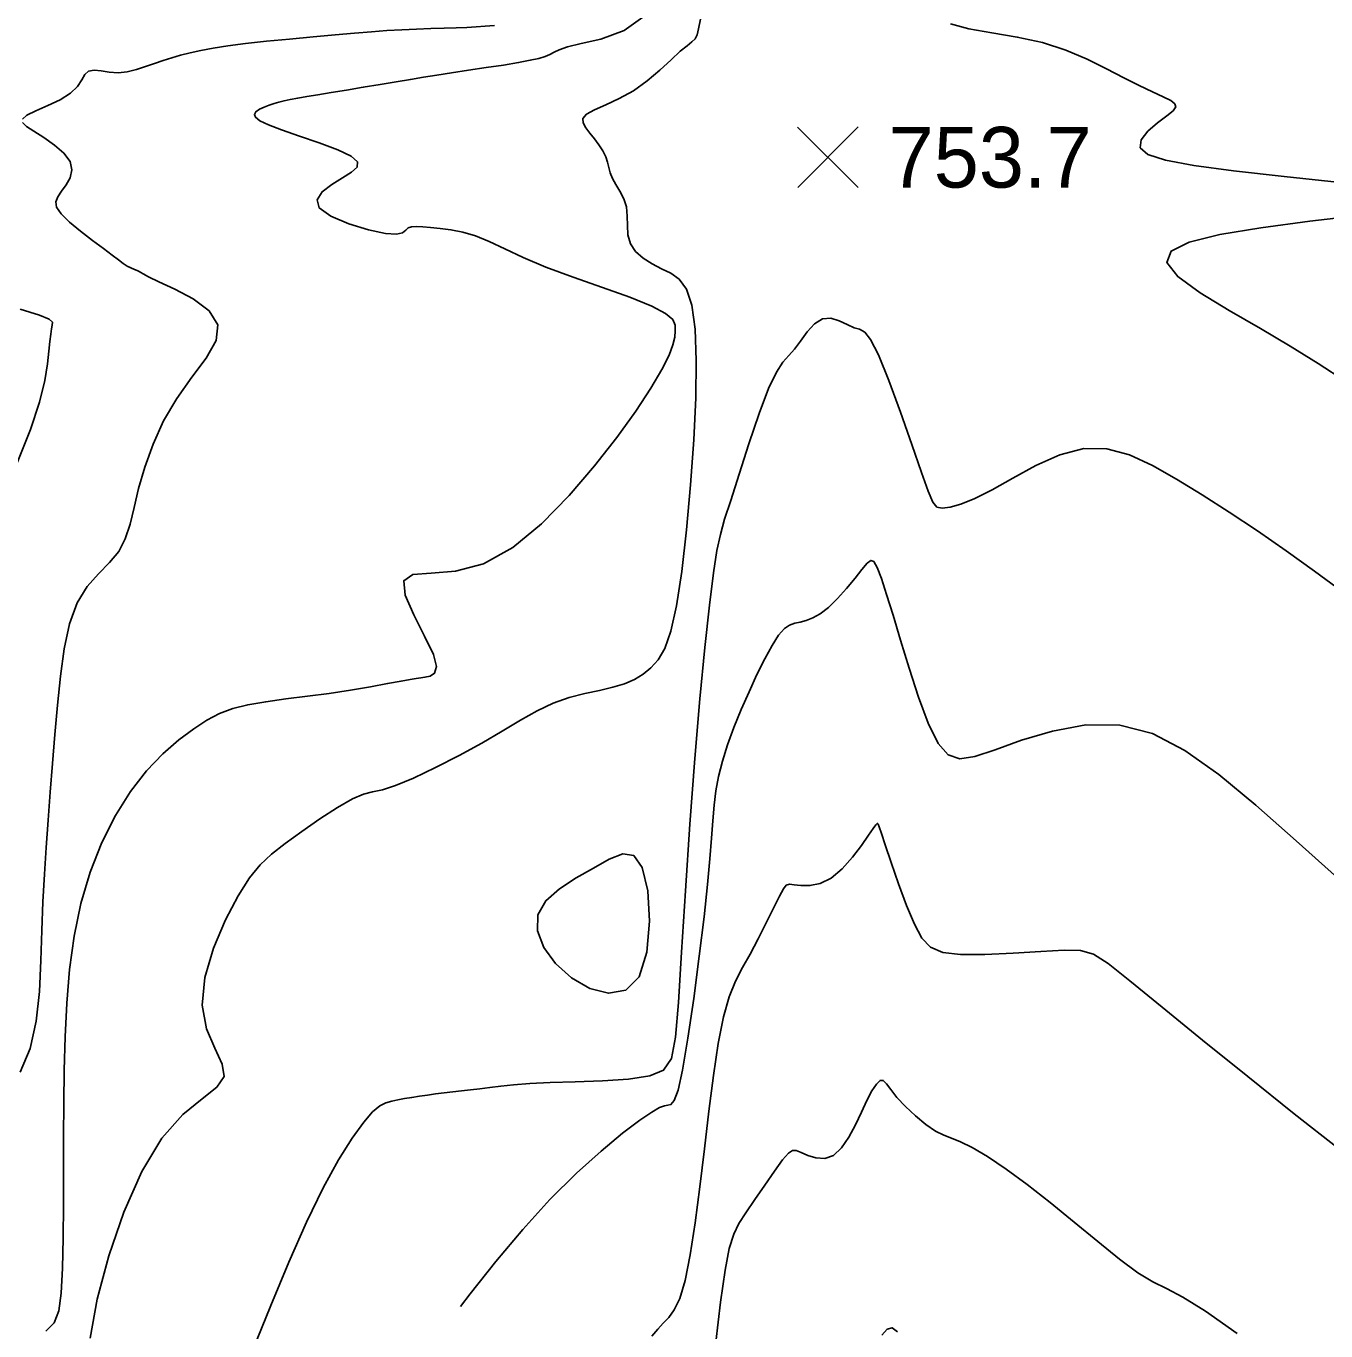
# Model space of a CAD drawing. Extents: x 2566142 to 2571431, y 418755 to 421584.
# Drawn here: x 2567447 to 2567768.3, y 420710 to 421032.5 of the extents above; entities that cross this region are included whole.
import ezdxf

# ---------------------------------------------------------------- set-up
doc = ezdxf.new("R2010")
doc.units = 0
for name, color, linetype in [('Contour_ADS_Major', 7, 'Continuous'), ('Contour_ADS_Minor', 7, 'Continuous'), ('Contour_ADS_Spot_Elevation', 7, 'Continuous')]:
    doc.layers.add(name, color=color, linetype=linetype)

# ---------------------------------------------------------------- blocks, each defined once
blk = doc.blocks.new('S750')
at = {"layer": 'Contour_ADS_Spot_Elevation'}
for p, q in [((-0.5, 0.498), (0.5, -0.498)), ((-0.498, -0.5), (0.498, 0.5))]:
    blk.add_line(p, q, dxfattribs=at)

msp = doc.modelspace()

# ---------------------------------------------------------------- linework, layer by layer
at = {"layer": 'Contour_ADS_Major'}
for points in [[(2567444.74, 420924.52), (2567448.08, 420932.82), (2567450.3, 420939.59), (2567451.59, 420944.92), (2567452.26, 420949.04), (2567452.6, 420952.18), (2567452.85, 420954.57), (2567453.08, 420956.35), (2567453.27, 420957.65), (2567453.45, 420958.59), (2567453.48, 420959.31), (2567452.69, 420960.04), (2567450.29, 420961.03), (2567445.48, 420962.52)], [(2567554.39, 420716.01), (2567556.74, 420719.11), (2567563.09, 420727.13), (2567569.74, 420735.05), (2567576.46, 420742.44), (2567583.02, 420748.94), (2567589.11, 420754.42), (2567594.44, 420758.81), (2567598.68, 420762.02), (2567601.64, 420764.06), (2567603.56, 420765.15), (2567604.77, 420765.61), (2567605.61, 420765.73), (2567606.39, 420765.91), (2567607.21, 420766.88), (2567608.15, 420769.45), (2567609.27, 420774.45), (2567610.6, 420782.34), (2567612.04, 420792.15), (2567613.41, 420802.58), (2567614.58, 420812.3), (2567615.43, 420820.29), (2567616.01, 420826.66), (2567616.41, 420831.79), (2567616.73, 420836.09), (2567617.07, 420839.9), (2567617.52, 420843.49), (2567618.16, 420847.04), (2567619.1, 420850.77), (2567620.39, 420854.83), (2567621.98, 420859.14), (2567623.78, 420863.57), (2567625.7, 420867.98), (2567627.65, 420872.23), (2567629.57, 420876.11), (2567631.38, 420879.43), (2567633.02, 420881.95), (2567634.44, 420883.57), (2567635.73, 420884.46), (2567636.99, 420884.91), (2567638.31, 420885.2), (2567639.79, 420885.57), (2567641.45, 420886.2), (2567643.3, 420887.23), (2567645.35, 420888.8), (2567647.57, 420890.98), (2567649.82, 420893.51), (2567651.9, 420896.04), (2567653.62, 420898.22), (2567654.88, 420899.75), (2567655.78, 420900.44), (2567656.55, 420900.13), (2567657.37, 420898.67), (2567658.41, 420895.94), (2567659.72, 420891.98), (2567661.29, 420886.89), (2567663.14, 420880.75), (2567665.25, 420873.76), (2567667.57, 420866.63), (2567669.99, 420860.18), (2567672.46, 420855.21), (2567674.96, 420852.36), (2567677.85, 420851.41), (2567681.56, 420851.97), (2567686.54, 420853.64), (2567693.04, 420855.96), (2567700.7, 420858.24), (2567708.99, 420859.75), (2567717.36, 420859.73), (2567725.44, 420857.61), (2567733.47, 420853.45), (2567741.84, 420847.48), (2567750.96, 420839.92), (2567760.99, 420831.13), (2567771.15, 420822)]]:
    msp.add_lwpolyline(points, dxfattribs=at)
at = {"layer": 'Contour_ADS_Minor'}
for points in [[(2567510.15, 421006.86), (2567506.89, 421008.12), (2567504.79, 421009.14), (2567503.68, 421009.98), (2567503.41, 421010.7), (2567503.8, 421011.35), (2567504.67, 421011.95), (2567505.83, 421012.48), (2567507.07, 421012.95), (2567508.26, 421013.36), (2567509.46, 421013.72), (2567510.76, 421014.06), (2567512.28, 421014.39), (2567514.13, 421014.73), (2567516.37, 421015.11), (2567519.08, 421015.56), (2567522.35, 421016.09), (2567526.18, 421016.72), (2567530.34, 421017.4), (2567534.54, 421018.1), (2567538.49, 421018.76), (2567541.99, 421019.35), (2567545.24, 421019.88), (2567548.54, 421020.41), (2567552.18, 421020.97), (2567556.34, 421021.59), (2567560.74, 421022.25), (2567565, 421022.9), (2567568.73, 421023.51), (2567571.62, 421024.06), (2567573.76, 421024.55), (2567575.32, 421025.03), (2567576.49, 421025.52), (2567577.5, 421026.07), (2567578.78, 421026.68), (2567580.84, 421027.38), (2567584.18, 421028.18), (2567589.07, 421029.26), (2567594.84, 421031.4), (2567600.6, 421035.53)], [(2567447.16, 421010.46), (2567449.4, 421011.57), (2567452.33, 421012.86), (2567455.37, 421014.32), (2567457.95, 421015.92), (2567459.66, 421017.62), (2567460.71, 421019.23), (2567461.5, 421020.56), (2567462.42, 421021.4), (2567463.76, 421021.62), (2567465.5, 421021.44), (2567467.52, 421021.14), (2567469.7, 421021), (2567471.96, 421021.24), (2567474.23, 421021.79), (2567476.49, 421022.52), (2567478.7, 421023.3), (2567480.84, 421024.03), (2567482.97, 421024.69), (2567485.18, 421025.31), (2567487.56, 421025.9), (2567490.18, 421026.48), (2567493.22, 421027.05), (2567496.85, 421027.61), (2567501.22, 421028.19), (2567506.42, 421028.77), (2567512.13, 421029.33), (2567517.91, 421029.87), (2567523.35, 421030.36), (2567528.13, 421030.78), (2567532.34, 421031.13), (2567536.18, 421031.41), (2567539.84, 421031.63), (2567543.46, 421031.78), (2567546.99, 421031.89), (2567550.31, 421031.97), (2567553.3, 421032.06), (2567555.91, 421032.17), (2567558.24, 421032.3), (2567560.47, 421032.47), (2567562.76, 421032.68)], [(2567467.39, 420728.48), (2567471.13, 420739.32), (2567475.59, 420749.36), (2567480.55, 420757.62), (2567485.73, 420763.43), (2567490.48, 420767.34), (2567494.11, 420770.18), (2567495.9, 420772.81), (2567495.46, 420775.94), (2567493.63, 420779.84), (2567491.58, 420784.64), (2567490.48, 420790.47), (2567491.17, 420797.32), (2567493.33, 420804.6), (2567496.29, 420811.59), (2567499.4, 420817.55), (2567502.2, 420821.97), (2567504.85, 420825.2), (2567507.68, 420827.83), (2567511.05, 420830.43), (2567515.15, 420833.41), (2567519.62, 420836.52), (2567523.96, 420839.34), (2567527.65, 420841.47), (2567530.39, 420842.64), (2567532.64, 420843.22), (2567535.05, 420843.75), (2567538.28, 420844.76), (2567542.78, 420846.62), (2567548.2, 420849.2), (2567554, 420852.18), (2567559.63, 420855.29), (2567564.66, 420858.25), (2567569.16, 420860.95), (2567573.31, 420863.28), (2567577.3, 420865.16), (2567581.26, 420866.52), (2567585.12, 420867.51), (2567588.76, 420868.3), (2567592.05, 420869.06), (2567594.9, 420869.95), (2567597.37, 420871.02), (2567599.53, 420872.32), (2567601.46, 420873.89), (2567603.23, 420875.85), (2567604.86, 420878.68), (2567606.38, 420882.94), (2567607.79, 420889.18), (2567609.1, 420897.73), (2567610.27, 420907.99), (2567611.26, 420919.09), (2567612.02, 420930.22), (2567612.51, 420940.6), (2567612.64, 420949.83), (2567612.36, 420957.58), (2567611.57, 420963.53), (2567610.24, 420967.51), (2567608.46, 420969.94), (2567606.35, 420971.41), (2567604.06, 420972.51), (2567601.71, 420973.71), (2567599.51, 420975.14), (2567597.66, 420976.8), (2567596.37, 420978.73), (2567595.77, 420980.9), (2567595.62, 420983.22), (2567595.6, 420985.56), (2567595.38, 420987.81), (2567594.73, 420989.84), (2567593.79, 420991.68), (2567592.77, 420993.34), (2567591.91, 420994.84), (2567591.37, 420996.23), (2567591.03, 420997.55), (2567590.72, 420998.87), (2567590.26, 421000.23), (2567589.52, 421001.69), (2567588.55, 421003.19), (2567587.46, 421004.68), (2567586.35, 421006.09), (2567585.34, 421007.38), (2567584.68, 421008.57), (2567584.65, 421009.68), (2567585.53, 421010.76), (2567587.48, 421011.85), (2567590.28, 421013.08), (2567593.6, 421014.6), (2567597.11, 421016.55), (2567600.52, 421018.99), (2567603.67, 421021.66), (2567606.44, 421024.21), (2567608.7, 421026.29), (2567610.39, 421027.68), (2567611.56, 421028.59), (2567612.35, 421029.36), (2567612.85, 421030.34), (2567613.22, 421031.86), (2567613.66, 421034.21)], [(2567675.51, 421033.07), (2567680.05, 421031.83), (2567685.73, 421030.84), (2567691.99, 421029.82), (2567698.26, 421028.47), (2567704.05, 421026.58), (2567709.31, 421024.32), (2567714.06, 421021.94), (2567718.34, 421019.71), (2567722.16, 421017.83), (2567725.44, 421016.29), (2567728.07, 421015.06), (2567729.95, 421014.09), (2567731, 421013.3), (2567731.2, 421012.53), (2567730.53, 421011.6), (2567728.99, 421010.32), (2567726.71, 421008.58), (2567724.33, 421006.54), (2567722.63, 421004.43), (2567722.39, 421002.46), (2567724.3, 421000.8), (2567728.64, 420999.39), (2567735.63, 420998.09), (2567745.46, 420996.77), (2567758.01, 420995.33), (2567771.83, 420993.89)], [(2567445.51, 420773.94), (2567447.96, 420779.78), (2567449.48, 420786.53), (2567450.28, 420793.89), (2567450.65, 420801.49), (2567450.86, 420808.96), (2567451.14, 420816.05), (2567451.52, 420822.84), (2567451.97, 420829.5), (2567452.45, 420836.22), (2567452.96, 420843.14), (2567453.49, 420850.23), (2567454.06, 420857.43), (2567454.7, 420864.65), (2567455.44, 420871.8), (2567456.4, 420878.61), (2567457.74, 420884.76), (2567459.61, 420889.94), (2567462.07, 420893.97), (2567464.84, 420897.14), (2567467.56, 420899.9), (2567469.87, 420902.66), (2567471.5, 420905.78), (2567472.66, 420909.38), (2567473.65, 420913.51), (2567474.78, 420918.22), (2567476.32, 420923.5), (2567478.36, 420929.15), (2567480.97, 420934.9), (2567484.2, 420940.49), (2567487.96, 420945.7), (2567491.51, 420950.47), (2567493.94, 420954.81), (2567494.36, 420958.71), (2567492.2, 420962.16), (2567488.29, 420965.11), (2567483.77, 420967.51), (2567479.8, 420969.32), (2567477.25, 420970.52), (2567475.92, 420971.24), (2567475.32, 420971.64), (2567474.96, 420971.88), (2567474.44, 420972.11), (2567473.74, 420972.38), (2567472.9, 420972.73), (2567471.97, 420973.21), (2567470.98, 420973.85), (2567469.78, 420974.73), (2567468.22, 420975.93), (2567466.12, 420977.53), (2567463.41, 420979.55), (2567460.46, 420981.81), (2567457.71, 420984.08), (2567455.62, 420986.11), (2567454.52, 420987.74), (2567454.32, 420989.09), (2567454.79, 420990.34), (2567455.72, 420991.68), (2567456.85, 420993.25), (2567457.83, 420995.04), (2567458.3, 420996.99), (2567457.88, 420999.03), (2567456.32, 421001.11), (2567453.99, 421003.12), (2567451.36, 421004.96), (2567448.91, 421006.51), (2567447.09, 421007.71), (2567446.09, 421008.67)], [(2567446.07, 421009.54), (2567447.16, 421010.46)], [(2567455.61, 420719.33), (2567455.93, 420725.44), (2567456.11, 420732.88), (2567456.19, 420741.12), (2567456.21, 420749.65), (2567456.22, 420758.04), (2567456.26, 420766.27), (2567456.37, 420774.45), (2567456.61, 420782.67), (2567457.02, 420790.98), (2567457.72, 420799.31), (2567458.84, 420807.56), (2567460.51, 420815.62), (2567462.81, 420823.37), (2567465.69, 420830.67), (2567469.04, 420837.37), (2567472.75, 420843.31), (2567476.73, 420848.38), (2567480.79, 420852.61), (2567484.74, 420856.08), (2567488.4, 420858.83), (2567491.67, 420860.97), (2567494.78, 420862.59), (2567498.05, 420863.8), (2567501.78, 420864.74), (2567506.21, 420865.51), (2567511.2, 420866.18), (2567516.51, 420866.84), (2567521.93, 420867.55), (2567527.21, 420868.36), (2567532.1, 420869.2), (2567536.34, 420869.98), (2567539.68, 420870.61), (2567541.95, 420871.02), (2567543.44, 420871.25), (2567544.52, 420871.4), (2567545.58, 420871.53), (2567546.85, 420871.79), (2567547.96, 420872.54), (2567548.4, 420874.2), (2567547.65, 420877.2), (2567545.49, 420881.71), (2567542.79, 420886.95), (2567540.69, 420891.86), (2567540.35, 420895.41), (2567542.62, 420896.94), (2567547.12, 420897.31), (2567553.17, 420897.76), (2567560.09, 420899.55), (2567567.28, 420903.59), (2567574.41, 420909.47), (2567581.24, 420916.44), (2567587.52, 420923.79), (2567593.03, 420930.85), (2567597.69, 420937.32), (2567601.42, 420943), (2567604.17, 420947.66), (2567605.93, 420951.18), (2567606.9, 420953.75), (2567607.33, 420955.65), (2567607.47, 420957.17), (2567607.45, 420958.55), (2567606.83, 420959.95), (2567605.08, 420961.49), (2567601.65, 420963.3), (2567596.21, 420965.47), (2567589.44, 420967.88), (2567582.22, 420970.42), (2567575.46, 420972.94), (2567569.85, 420975.31), (2567565.29, 420977.44), (2567561.47, 420979.25), (2567558.1, 420980.65), (2567554.94, 420981.59), (2567551.99, 420982.17), (2567549.31, 420982.5), (2567546.97, 420982.71), (2567545.02, 420982.88), (2567543.46, 420982.98), (2567542.27, 420982.91), (2567541.43, 420982.61), (2567540.84, 420982.04), (2567540.06, 420981.45), (2567538.57, 420981.09), (2567535.84, 420981.26), (2567531.63, 420982.15), (2567526.77, 420983.64), (2567522.34, 420985.51), (2567519.46, 420987.56), (2567518.9, 420989.61), (2567520.19, 420991.57), (2567522.56, 420993.39), (2567525.22, 420995.01), (2567527.45, 420996.4), (2567528.8, 420997.67), (2567528.9, 420998.93), (2567527.36, 421000.33), (2567524, 421001.93), (2567519.46, 421003.64), (2567514.56, 421005.33), (2567510.15, 421006.86)], [(2567777.23, 420985.8), (2567764.35, 420984.29), (2567752.25, 420982.67), (2567742.11, 420981), (2567734.55, 420979.13), (2567730.03, 420976.89), (2567729.01, 420974.09), (2567731.69, 420970.6), (2567737.2, 420966.57), (2567744.39, 420962.23), (2567752.11, 420957.8), (2567759.46, 420953.43)], [(2567503.05, 420705.32), (2567507.46, 420716.2), (2567511.92, 420726.96), (2567516.28, 420736.88), (2567520.43, 420745.33), (2567524.24, 420752.23), (2567527.61, 420757.62), (2567530.43, 420761.55), (2567532.65, 420764.1), (2567534.41, 420765.58), (2567535.92, 420766.35), (2567537.35, 420766.75), (2567538.89, 420767.08), (2567540.55, 420767.4), (2567542.32, 420767.7), (2567544.2, 420768), (2567546.17, 420768.27), (2567548.22, 420768.53), (2567550.32, 420768.79), (2567552.45, 420769.03), (2567554.61, 420769.28), (2567556.83, 420769.53), (2567559.15, 420769.81), (2567561.61, 420770.12), (2567564.31, 420770.46), (2567567.5, 420770.82), (2567571.47, 420771.14), (2567576.51, 420771.39), (2567582.74, 420771.57), (2567589.49, 420771.8), (2567595.91, 420772.23), (2567601.14, 420773.01), (2567604.56, 420774.43), (2567606.51, 420777.3), (2567607.54, 420782.55), (2567608.22, 420791.14), (2567609.02, 420803.58), (2567609.99, 420818.79), (2567611.09, 420835.26), (2567612.29, 420851.5), (2567613.53, 420866.21), (2567614.77, 420878.92), (2567615.92, 420889.4), (2567616.93, 420897.39), (2567617.77, 420902.88), (2567618.61, 420906.87), (2567619.67, 420910.59), (2567621.16, 420915.27), (2567623.23, 420921.75), (2567625.67, 420929.28), (2567628.21, 420936.71), (2567630.54, 420942.89), (2567632.47, 420946.99), (2567634.07, 420949.47), (2567635.5, 420951.09), (2567636.91, 420952.64), (2567638.43, 420954.67), (2567640.09, 420956.91), (2567641.89, 420958.89), (2567643.84, 420960.12), (2567645.91, 420960.28), (2567647.99, 420959.67), (2567649.95, 420958.74), (2567651.66, 420957.96), (2567653.04, 420957.56), (2567654.31, 420956.89), (2567655.76, 420955.08), (2567657.67, 420951.26), (2567660.23, 420944.94), (2567663.13, 420937.1), (2567665.96, 420929.07), (2567668.33, 420922.2), (2567669.96, 420917.53), (2567671.1, 420914.84), (2567672.14, 420913.61), (2567673.47, 420913.32), (2567675.42, 420913.56), (2567678.09, 420914.33)], [(2567759.46, 420953.43), (2567766.43, 420949.09), (2567773.24, 420944.67)], [(2567678.09, 420914.33), (2567681.55, 420915.74), (2567685.82, 420917.9), (2567690.92, 420920.79), (2567696.58, 420923.89), (2567702.53, 420926.54), (2567708.46, 420928.08), (2567714.17, 420928.02), (2567719.75, 420926.53), (2567725.42, 420923.93), (2567731.36, 420920.55), (2567737.71, 420916.65), (2567744.42, 420912.36), (2567751.37, 420907.73), (2567758.45, 420902.84), (2567765.52, 420897.77), (2567772.31, 420892.76)], [(2567605.84, 420713.29), (2567607.22, 420715.14), (2567608.59, 420717.99), (2567609.91, 420722.4), (2567611.18, 420728.74), (2567612.38, 420736.64), (2567613.55, 420745.56), (2567614.67, 420754.94), (2567615.78, 420764.26), (2567616.9, 420773.08), (2567618.08, 420780.98), (2567619.36, 420787.57), (2567620.78, 420792.58), (2567622.34, 420796.45), (2567624.06, 420799.76), (2567625.94, 420803.1), (2567627.96, 420806.89), (2567629.97, 420810.84), (2567631.78, 420814.5), (2567633.23, 420817.41), (2567634.19, 420819.24), (2567634.91, 420820.13), (2567635.68, 420820.38), (2567636.82, 420820.26), (2567638.53, 420820.05), (2567640.75, 420820.06), (2567643.29, 420820.57), (2567646.01, 420821.89), (2567648.72, 420824.17), (2567651.27, 420827.04), (2567653.5, 420829.98), (2567655.23, 420832.47), (2567656.38, 420834.12), (2567657.03, 420835.03), (2567657.34, 420835.39), (2567657.49, 420835.42), (2567657.63, 420835.23), (2567657.89, 420834.53), (2567658.43, 420832.95), (2567659.38, 420830.08), (2567660.84, 420825.74), (2567662.66, 420820.51), (2567664.64, 420815.16), (2567666.59, 420810.47), (2567668.44, 420807.03), (2567670.59, 420804.8), (2567673.59, 420803.53), (2567677.97, 420803.02), (2567684.01, 420803.04), (2567690.96, 420803.37), (2567697.82, 420803.79), (2567703.59, 420804.1), (2567707.64, 420804.02), (2567710.86, 420803.09), (2567714.51, 420800.76), (2567719.86, 420796.51), (2567727.82, 420790.02), (2567737.84, 420781.86), (2567749.03, 420772.81), (2567760.5, 420763.65), (2567771.45, 420755.02)], [(2567617.48, 420707.2), (2567618.66, 420717.1), (2567619.79, 420724.94), (2567620.82, 420730.32), (2567621.9, 420733.89), (2567623.2, 420736.54), (2567624.91, 420739.16), (2567627.12, 420742.41), (2567629.59, 420746.02), (2567631.99, 420749.46), (2567634.01, 420752.21), (2567635.42, 420753.88), (2567636.43, 420754.58), (2567637.37, 420754.56), (2567638.55, 420754.05), (2567640.21, 420753.33), (2567642.23, 420752.72), (2567644.42, 420752.61), (2567646.58, 420753.35), (2567648.58, 420755.18), (2567650.37, 420757.83), (2567652.01, 420760.93), (2567653.49, 420764.07), (2567654.86, 420766.92), (2567656.08, 420769.27), (2567657.17, 420770.98), (2567658.09, 420771.88), (2567658.87, 420771.87), (2567659.69, 420771.07), (2567660.76, 420769.61), (2567662.27, 420767.68), (2567664.36, 420765.43), (2567666.83, 420763.11), (2567669.39, 420761), (2567671.78, 420759.35), (2567673.82, 420758.31), (2567675.76, 420757.57), (2567677.99, 420756.72), (2567680.85, 420755.32), (2567684.64, 420753.06), (2567689.25, 420749.95), (2567694.5, 420746.13), (2567700.18, 420741.71), (2567706.09, 420736.87), (2567711.91, 420732.04), (2567717.28, 420727.7), (2567721.85, 420724.32), (2567725.49, 420722.13), (2567728.89, 420720.45), (2567732.95, 420718.34), (2567738.57, 420714.87), (2567746.36, 420709.34)], [(2567462.78, 420708.15), (2567464.56, 420717.81), (2567467.39, 420728.48)], [(2567451.87, 420709.91), (2567453.92, 420711.92), (2567455.04, 420714.91), (2567455.61, 420719.33)], [(2567601.68, 420708.66), (2567603.13, 420710.42), (2567604.48, 420711.88), (2567605.84, 420713.29)], [(2567658.54, 420708.87), (2567659.82, 420710.35), (2567661.07, 420710.75), (2567662.37, 420709.76)]]:
    msp.add_lwpolyline(points, dxfattribs=at)
msp.add_lwpolyline([(2567573.49, 420812.83), (2567575.47, 420816.28), (2567578.85, 420819.27), (2567582.99, 420821.93), (2567587.27, 420824.38), (2567591.15, 420826.58), (2567594.48, 420827.87), (2567597.21, 420827.46), (2567599.29, 420824.55), (2567600.64, 420818.74), (2567601.1, 420811.22), (2567600.46, 420803.62), (2567598.53, 420797.53), (2567595.23, 420794.2), (2567590.99, 420793.43), (2567586.33, 420794.64), (2567581.79, 420797.26), (2567577.88, 420800.76), (2567574.96, 420804.76), (2567573.38, 420808.9), (2567573.49, 420812.83)], close=True, dxfattribs=at)

# ---------------------------------------------------------------- block references
at = {"layer": 'Contour_ADS_Spot_Elevation', "xscale": 15, "yscale": 15}
msp.add_blockref('S750', (2567645.2, 421000.1), dxfattribs=at)

# ---------------------------------------------------------------- texts
at = {"layer": 'Contour_ADS_Spot_Elevation'}
msp.add_text('753.7', height=15, dxfattribs=at).set_placement((2567660.2, 420992.6))

doc.saveas('drawing.dxf')
